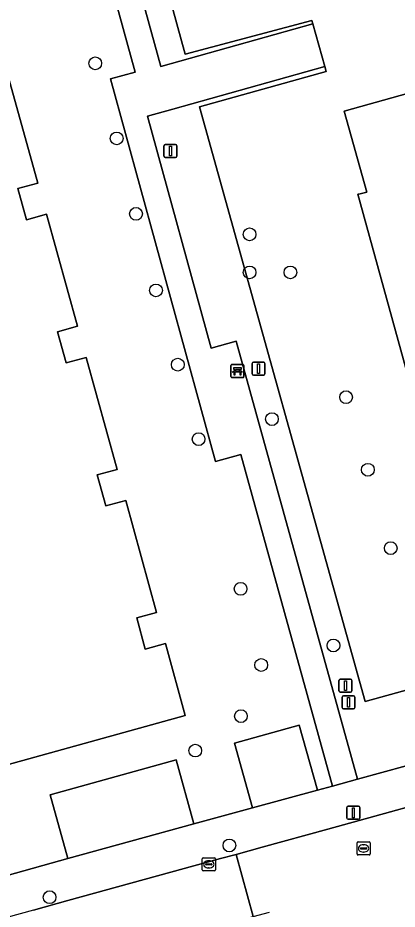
# Model space of a CAD drawing. Extents: x 159053 to 160042, y 380449 to 381423.
# Drawn here: x 159241.9 to 159271.1, y 381045.6 to 381114.1 of the extents above; entities that cross this region are included whole.
import ezdxf

# ---------------------------------------------------------------- set-up
doc = ezdxf.new("R2010")
doc.units = 0
for name, color, linetype in [('IMGEO_Bank', 7, 'Continuous'), ('IMGEO_Boom', 7, 'Continuous'), ('IMGEO_Erf', 7, 'Continuous'), ('IMGEO_Groenvoorziening', 7, 'Continuous'), ('IMGEO_Hek', 7, 'Continuous'), ('IMGEO_Kolk', 7, 'Continuous'), ('IMGEO_Lichtmast', 7, 'Continuous'), ('IMGEO_Pand', 7, 'Continuous'), ('IMGEO_Parkeervlak_open', 7, 'Continuous'), ('IMGEO_Rijbaan_lokaal_open', 7, 'Continuous'), ('IMGEO_Rioolput', 7, 'Continuous'), ('IMGEO_Verkeersbordpaal', 7, 'Continuous'), ('IMGEO_Voetpad_open', 7, 'Continuous')]:
    doc.layers.add(name, color=color, linetype=linetype)

msp = doc.modelspace()

# ---------------------------------------------------------------- linework, layer by layer
at = {"layer": 'IMGEO_Bank'}
for p, q in [((159258.316, 381086.528), (159258.316, 381087.369)), ((159258.316, 381087.369), (159258.316, 381086.528)), ((159258.391, 381087.453), (159259.232, 381087.453)), ((159259.232, 381087.453), (159258.391, 381087.453)), ((159258.625, 381086.959), (159258.625, 381087.065)), ((159258.669, 381087.065), (159258.669, 381086.959)), ((159258.957, 381087.071), (159258.675, 381087.071)), ((159258.963, 381086.959), (159258.963, 381087.065)), ((159259.007, 381087.065), (159259.007, 381086.959)), ((159259.316, 381087.378), (159259.316, 381086.537)), ((159259.316, 381086.537), (159259.316, 381087.378)), ((159259.241, 381086.453), (159258.4, 381086.453)), ((159258.4, 381086.453), (159259.241, 381086.453)), ((159259.013, 381086.851), (159258.62, 381086.851)), ((159258.675, 381086.953), (159258.957, 381086.953))]:
    msp.add_line(p, q, dxfattribs=at)
for points in [[(159258.619, 381087.071), (159258.533, 381087.071), (159258.533, 381087.232), (159259.096, 381087.232), (159259.096, 381087.071), (159259.013, 381087.071)], [(159258.563, 381086.851), (159258.421, 381086.851), (159258.533, 381086.953), (159258.619, 381086.953)], [(159258.613, 381086.844), (159258.613, 381086.637), (159258.57, 381086.637), (159258.57, 381086.844)], [(159259.013, 381086.953), (159259.096, 381086.953), (159259.208, 381086.851), (159259.069, 381086.851)], [(159259.063, 381086.844), (159259.063, 381086.637), (159259.019, 381086.637), (159259.019, 381086.844)]]:
    msp.add_lwpolyline(points, dxfattribs=at)
for centre, radius, start, end in [((159258.394, 381087.375), 0.0779, 92.4484, 184.28452), ((159258.394, 381087.375), 0.0779, 92.4484, 184.28452), ((159258.618, 381087.064), 0.00671, 2.89567, 87.10433), ((159258.675, 381087.064), 0.00671, 92.89567, 177.10433), ((159258.957, 381087.064), 0.00671, 2.89567, 87.10433), ((159259.014, 381087.064), 0.00671, 92.89567, 177.10433), ((159259.238, 381087.375), 0.0779, 2.4484, 94.28452), ((159259.238, 381087.375), 0.0779, 2.4484, 94.28452), ((159258.394, 381086.531), 0.0779, 182.4484, 274.28452), ((159258.394, 381086.531), 0.0779, 182.4484, 274.28452), ((159258.563, 381086.844), 0.00671, 2.89567, 87.10433), ((159258.62, 381086.844), 0.00671, 92.89567, 177.10433), ((159258.618, 381086.96), 0.00671, 272.89567, 357.10433), ((159258.675, 381086.96), 0.00671, 182.89567, 267.10433), ((159258.957, 381086.96), 0.00671, 272.89567, 357.10433), ((159259.014, 381086.96), 0.00671, 182.89567, 267.10433), ((159259.012, 381086.844), 0.00671, 2.89567, 87.10433), ((159259.069, 381086.844), 0.00671, 92.89567, 177.10433), ((159259.238, 381086.531), 0.0779, 272.4484, 4.28452), ((159259.238, 381086.531), 0.0779, 272.4484, 4.28452)]:
    msp.add_arc(centre, radius, start, end, dxfattribs=at)
at = {"layer": 'IMGEO_Boom'}
for centre in [(159247.887, 381110.579), (159249.531, 381104.809), (159251.017, 381099.019), (159259.75, 381097.446), (159259.75, 381094.521), (159262.886, 381094.521), (159252.552, 381093.138), (159254.23, 381087.441), (159267.163, 381084.942), (159261.465, 381083.256), (159255.83, 381081.719), (159268.839, 381079.366), (159270.601, 381073.349), (159259.058, 381070.226), (159266.196, 381065.875), (159260.638, 381064.377), (159259.083, 381060.449), (159255.572, 381057.807), (159258.201, 381050.52), (159244.374, 381046.548)]:
    msp.add_circle(centre, 0.489, dxfattribs=at)
at = {"layer": 'IMGEO_Erf'}
for points in [[(159273.81, 381118.558), (159264.542, 381115.978), (159262.808, 381122.207), (159262.266, 381122.057), (159262.133, 381122.02), (159259.222, 381132.575), (159249.675, 381129.94), (159254.791, 381111.275), (159264.544, 381113.856), (159264.612, 381113.612), (159265.526, 381110.323), (159265.63, 381109.949), (159255.902, 381107.232), (159268.632, 381061.569), (159284.479, 381065.952)], [(159277.368, 381066.826), (159268.076, 381100.519), (159268.237, 381100.56), (159268.748, 381100.692), (159267.012, 381106.896), (159276.276, 381109.489)]]:
    msp.add_lwpolyline(points, dxfattribs=at)
at = {"layer": 'IMGEO_Groenvoorziening'}
for points in [[(159249.675, 381129.94), (159259.222, 381132.575), (159257.602, 381138.448), (159255.332, 381137.793), (159256.794, 381132.471), (159249.659, 381130.496), (159248.188, 381135.838), (159246.053, 381135.251), (159252.932, 381110.343), (159264.612, 381113.612), (159264.544, 381113.856), (159254.791, 381111.275)], [(159276.151, 381063.23), (159283.43, 381065.258), (159284.818, 381060.222), (159285.963, 381060.537), (159284.479, 381065.952), (159268.632, 381061.569), (159255.902, 381107.232), (159265.63, 381109.949), (159265.526, 381110.323), (159253.84, 381107.052), (159251.889, 381106.514), (159256.793, 381088.716), (159258.726, 381089.254), (159268.053, 381055.604), (159271.779, 381056.63), (159277.531, 381058.215)]]:
    msp.add_lwpolyline(points, close=True, dxfattribs=at)
for points in [[(159231.497, 381045.582), (159230.037, 381050.456), (159239.724, 381053.127), (159241.115, 381048.202), (159245.775, 381049.515), (159244.414, 381054.409), (159254.11, 381057.101), (159255.465, 381052.187), (159259.981, 381053.405), (159258.59, 381058.387), (159263.571, 381059.768), (159264.973, 381054.755), (159266.118, 381055.071), (159259.074, 381080.54), (159257.125, 381080.01), (159249.051, 381109.382), (159250.944, 381109.911), (159244.137, 381134.711)], [(159241.092, 381109.962), (159243.457, 381101.372), (159241.928, 381100.959), (159242.593, 381098.559), (159244.135, 381098.986), (159246.512, 381090.396), (159244.978, 381089.967), (159245.641, 381087.567), (159247.183, 381087.994), (159249.56, 381079.392), (159248.041, 381078.971), (159248.693, 381076.589), (159250.236, 381077.011), (159252.589, 381068.414), (159251.07, 381067.996), (159251.731, 381065.595), (159253.273, 381066.02), (159254.794, 381060.496), (159233.782, 381054.683)]]:
    msp.add_lwpolyline(points, dxfattribs=at)
at = {"layer": 'IMGEO_Hek'}
for points in [[(159259.222, 381132.575), (159249.675, 381129.94), (159254.791, 381111.275), (159264.544, 381113.856)], [(159284.479, 381065.952), (159268.632, 381061.569), (159255.902, 381107.232), (159265.63, 381109.949)]]:
    msp.add_lwpolyline(points, dxfattribs=at)
at = {"layer": 'IMGEO_Kolk'}
for p, q in [((159256.114, 381048.647), (159256.114, 381049.499)), ((159256.189, 381049.573), (159257.041, 381049.573)), ((159257.115, 381049.499), (159257.115, 381048.647)), ((159256.373, 381049.067), (159256.373, 381049.079)), ((159256.811, 381049.03), (159256.413, 381049.03)), ((159256.416, 381049.116), (159256.814, 381049.116)), ((159256.625, 381048.793), (159256.6, 381048.793)), ((159256.602, 381049.353), (159256.627, 381049.353)), ((159256.857, 381049.079), (159256.857, 381049.067)), ((159257.041, 381048.573), (159256.189, 381048.573))]:
    msp.add_line(p, q, dxfattribs=at)
for points in [[(159256.114, 381048.647), (159256.114, 381049.499)], [(159256.189, 381049.573), (159257.041, 381049.573)], [(159257.115, 381049.499), (159257.115, 381048.647)], [(159257.041, 381048.573), (159256.189, 381048.573)]]:
    msp.add_lwpolyline(points, dxfattribs=at)
for centre, radius, start, end in [((159256.191, 381049.497), 0.0765, 91.55205, 178.44795), ((159256.191, 381049.497), 0.0765, 91.55205, 178.44795), ((159257.039, 381049.497), 0.0765, 1.55205, 88.44795), ((159257.039, 381049.497), 0.0765, 1.55205, 88.44795), ((159256.413, 381049.076), 0.0403, 85.87752, 175.75265), ((159256.41, 381049.066), 0.0366, 178.93798, 274.71019), ((159256.814, 381049.073), 0.043, 264.86636, 352.45326), ((159256.818, 381049.078), 0.0386, 1.73085, 96.63898), ((159256.191, 381048.649), 0.0765, 181.55205, 268.44795), ((159256.191, 381048.649), 0.0765, 181.55205, 268.44795), ((159257.039, 381048.649), 0.0765, 271.55205, 358.44795), ((159257.039, 381048.649), 0.0765, 271.55205, 358.44795)]:
    msp.add_arc(centre, radius, start, end, dxfattribs=at)
for centre, major_axis, ratio, start_param, end_param in [((159256.601, 381049.073), (-0.387, 0.002), 0.722429, 4.712389, 7.853982), ((159256.626, 381049.073), (-0.39, 0.002), 0.717154, 1.570796, 4.712389)]:
    msp.add_ellipse(centre, major_axis=major_axis, ratio=ratio, start_param=start_param, end_param=end_param, dxfattribs=at)
at = {"layer": 'IMGEO_Lichtmast'}
for p, q in [((159253.167, 381103.441), (159253.167, 381104.241)), ((159253.167, 381104.241), (159253.167, 381103.441)), ((159253.267, 381104.341), (159254.057, 381104.341)), ((159254.057, 381104.341), (159253.267, 381104.341)), ((159254.157, 381104.241), (159254.157, 381103.441)), ((159254.157, 381103.441), (159254.157, 381104.241)), ((159254.057, 381103.341), (159253.267, 381103.341)), ((159253.267, 381103.341), (159254.057, 381103.341)), ((159259.94, 381086.739), (159259.94, 381087.539)), ((159259.94, 381087.539), (159259.94, 381086.739)), ((159260.04, 381087.639), (159260.83, 381087.639)), ((159260.83, 381087.639), (159260.04, 381087.639)), ((159260.93, 381087.539), (159260.93, 381086.739)), ((159260.93, 381086.739), (159260.93, 381087.539)), ((159260.83, 381086.639), (159260.04, 381086.639)), ((159260.04, 381086.639), (159260.83, 381086.639)), ((159266.618, 381062.392), (159266.618, 381063.192)), ((159266.618, 381063.192), (159266.618, 381062.392)), ((159266.718, 381063.292), (159267.508, 381063.292)), ((159267.508, 381063.292), (159266.718, 381063.292)), ((159267.608, 381063.192), (159267.608, 381062.392)), ((159267.608, 381062.392), (159267.608, 381063.192)), ((159267.508, 381062.292), (159266.718, 381062.292)), ((159266.718, 381062.292), (159267.508, 381062.292)), ((159267.329, 381053.529), (159268.119, 381053.529)), ((159268.119, 381053.529), (159267.329, 381053.529)), ((159267.229, 381052.629), (159267.229, 381053.429)), ((159267.229, 381053.429), (159267.229, 381052.629)), ((159268.219, 381053.429), (159268.219, 381052.629)), ((159268.219, 381052.629), (159268.219, 381053.429)), ((159268.119, 381052.529), (159267.329, 381052.529)), ((159267.329, 381052.529), (159268.119, 381052.529))]:
    msp.add_line(p, q, dxfattribs=at)
for points in [[(159253.587, 381104.216), (159253.737, 381104.216), (159253.737, 381103.466), (159253.587, 381103.466), (159253.587, 381104.216)], [(159260.36, 381087.514), (159260.51, 381087.514), (159260.51, 381086.764), (159260.36, 381086.764), (159260.36, 381087.514)], [(159267.038, 381063.167), (159267.188, 381063.167), (159267.188, 381062.417), (159267.038, 381062.417), (159267.038, 381063.167)], [(159267.649, 381053.404), (159267.799, 381053.404), (159267.799, 381052.654), (159267.649, 381052.654), (159267.649, 381053.404)]]:
    msp.add_lwpolyline(points, dxfattribs=at)
for centre, start, end in [((159253.267, 381104.241), 90, 180), ((159253.267, 381104.241), 90, 180), ((159254.057, 381104.241), 0, 90), ((159254.057, 381104.241), 360, 90), ((159253.267, 381103.441), 180, 270), ((159253.267, 381103.441), 180, 270), ((159254.057, 381103.441), 270, 0), ((159254.057, 381103.441), 270, 0), ((159260.04, 381087.539), 90, 180), ((159260.04, 381087.539), 90, 180), ((159260.83, 381087.539), 0, 90), ((159260.83, 381087.539), 360, 90), ((159260.04, 381086.739), 180, 270), ((159260.04, 381086.739), 180, 270), ((159260.83, 381086.739), 270, 0), ((159260.83, 381086.739), 270, 0), ((159266.718, 381063.192), 90, 180), ((159266.718, 381063.192), 90, 180), ((159267.508, 381063.192), 0, 90), ((159267.508, 381063.192), 360, 90), ((159266.718, 381062.392), 180, 270), ((159266.718, 381062.392), 180, 270), ((159267.508, 381062.392), 270, 0), ((159267.508, 381062.392), 270, 0), ((159267.329, 381053.429), 90, 180), ((159267.329, 381053.429), 90, 180), ((159268.119, 381053.429), 0, 90), ((159268.119, 381053.429), 360, 90), ((159267.329, 381052.629), 180, 270), ((159267.329, 381052.629), 180, 270), ((159268.119, 381052.629), 270, 0), ((159268.119, 381052.629), 270, 0)]:
    msp.add_arc(centre, 0.1, start, end, dxfattribs=at)
at = {"layer": 'IMGEO_Pand'}
msp.add_lwpolyline([(159293.441, 381107.525), (159292.923, 381107.382), (159291.153, 381113.639), (159281.903, 381111.077), (159282.667, 381108.318), (159277.044, 381106.744), (159276.276, 381109.489), (159267.012, 381106.896), (159268.748, 381100.692), (159268.237, 381100.56), (159268.076, 381100.519), (159277.368, 381066.826), (159283.772, 381068.592), (159283.457, 381069.734), (159296.316, 381073.297), (159296.633, 381072.15), (159297.014, 381072.255), (159302.903, 381073.889), (159293.597, 381107.568)], close=True, dxfattribs=at)
msp.add_lwpolyline([(159233.782, 381054.683), (159254.794, 381060.496), (159253.273, 381066.02), (159251.731, 381065.595), (159251.07, 381067.996), (159252.589, 381068.414), (159250.236, 381077.011), (159248.693, 381076.589), (159248.041, 381078.971), (159249.56, 381079.392), (159247.183, 381087.994), (159245.641, 381087.567), (159244.978, 381089.967), (159246.512, 381090.396), (159244.135, 381098.986), (159242.593, 381098.559), (159241.928, 381100.959), (159243.457, 381101.372), (159241.092, 381109.962)], dxfattribs=at)
at = {"layer": 'IMGEO_Parkeervlak_open'}
for points in [[(159264.973, 381054.755), (159263.571, 381059.768), (159258.59, 381058.387), (159259.981, 381053.405)], [(159255.465, 381052.187), (159254.11, 381057.101), (159244.414, 381054.409), (159245.775, 381049.515)]]:
    msp.add_lwpolyline(points, close=True, dxfattribs=at)
at = {"layer": 'IMGEO_Rijbaan_lokaal_open'}
msp.add_lwpolyline([(159277.099, 381049.719), (159278.415, 381050.096), (159277.07, 381054.906), (159265.762, 381051.78), (159260.708, 381050.396), (159258.705, 381049.826), (159260.032, 381045.054), (159261.269, 381045.393)], dxfattribs=at)
msp.add_lwpolyline([(159253.075, 381043.179), (159260.032, 381045.054), (159258.705, 381049.826), (159257.5, 381049.523), (159245.786, 381046.295), (159243.132, 381045.545), (159231.38, 381042.318), (159218.038, 381038.661), (159219.343, 381033.814), (159226.82, 381035.879)], close=True, dxfattribs=at)
at = {"layer": 'IMGEO_Rioolput'}
for p, q in [((159268.082, 381050.791), (159268.934, 381050.791)), ((159268.007, 381049.865), (159268.007, 381050.717)), ((159268.266, 381050.285), (159268.266, 381050.297)), ((159268.704, 381050.248), (159268.306, 381050.248)), ((159268.309, 381050.334), (159268.707, 381050.334)), ((159268.495, 381050.571), (159268.52, 381050.571)), ((159268.75, 381050.297), (159268.75, 381050.285)), ((159269.008, 381050.717), (159269.008, 381049.865)), ((159268.934, 381049.791), (159268.082, 381049.791)), ((159268.518, 381050.011), (159268.493, 381050.011))]:
    msp.add_line(p, q, dxfattribs=at)
for points in [[(159268.082, 381050.791), (159268.934, 381050.791)], [(159268.007, 381049.865), (159268.007, 381050.717)], [(159269.008, 381050.717), (159269.008, 381049.865)], [(159268.934, 381049.791), (159268.082, 381049.791)]]:
    msp.add_lwpolyline(points, dxfattribs=at)
for centre, radius, start, end in [((159268.084, 381050.715), 0.0765, 91.55205, 178.44795), ((159268.084, 381050.715), 0.0765, 91.55205, 178.44795), ((159268.932, 381050.715), 0.0765, 1.55205, 88.44795), ((159268.932, 381050.715), 0.0765, 1.55205, 88.44795), ((159268.306, 381050.294), 0.0403, 85.87752, 175.75265), ((159268.303, 381050.284), 0.0366, 178.93798, 274.71019), ((159268.707, 381050.291), 0.043, 264.86636, 352.45326), ((159268.711, 381050.296), 0.0386, 1.73085, 96.63898), ((159268.084, 381049.867), 0.0765, 181.55205, 268.44795), ((159268.084, 381049.867), 0.0765, 181.55205, 268.44795), ((159268.932, 381049.867), 0.0765, 271.55205, 358.44795), ((159268.932, 381049.867), 0.0765, 271.55205, 358.44795)]:
    msp.add_arc(centre, radius, start, end, dxfattribs=at)
for centre, major_axis, ratio, start_param, end_param in [((159268.494, 381050.291), (-0.387, 0.002), 0.722429, 4.712389, 7.853982), ((159268.519, 381050.291), (-0.39, 0.002), 0.717154, 1.570796, 4.712389)]:
    msp.add_ellipse(centre, major_axis=major_axis, ratio=ratio, start_param=start_param, end_param=end_param, dxfattribs=at)
at = {"layer": 'IMGEO_Verkeersbordpaal'}
for p, q in [((159266.857, 381061.119), (159266.857, 381061.919)), ((159266.857, 381061.919), (159266.857, 381061.119)), ((159266.957, 381062.019), (159267.747, 381062.019)), ((159267.747, 381062.019), (159266.957, 381062.019)), ((159267.847, 381061.919), (159267.847, 381061.119)), ((159267.847, 381061.119), (159267.847, 381061.919)), ((159267.747, 381061.019), (159266.957, 381061.019)), ((159266.957, 381061.019), (159267.747, 381061.019))]:
    msp.add_line(p, q, dxfattribs=at)
msp.add_lwpolyline([(159267.277, 381061.894), (159267.427, 381061.894), (159267.427, 381061.144), (159267.277, 381061.144), (159267.277, 381061.894)], dxfattribs=at)
for centre, start, end in [((159266.957, 381061.919), 90, 180), ((159266.957, 381061.919), 90, 180), ((159267.747, 381061.919), 0, 90), ((159267.747, 381061.919), 360, 90), ((159266.957, 381061.119), 180, 270), ((159266.957, 381061.119), 180, 270), ((159267.747, 381061.119), 270, 0), ((159267.747, 381061.119), 270, 0)]:
    msp.add_arc(centre, 0.1, start, end, dxfattribs=at)
at = {"layer": 'IMGEO_Voetpad_open'}
msp.add_lwpolyline([(159258.726, 381089.254), (159256.793, 381088.716), (159251.889, 381106.514), (159253.84, 381107.052), (159265.526, 381110.323), (159264.612, 381113.612), (159252.932, 381110.343), (159246.053, 381135.251), (159244.137, 381134.711), (159250.944, 381109.911), (159249.051, 381109.382), (159257.125, 381080.01), (159259.074, 381080.54), (159266.118, 381055.071), (159268.053, 381055.604)], close=True, dxfattribs=at)
for points in [[(159257.5, 381049.523), (159258.705, 381049.826), (159260.708, 381050.396), (159265.762, 381051.78), (159277.07, 381054.906), (159277.662, 381055.061), (159285.858, 381057.346), (159288.03, 381057.94), (159288.993, 381058.203), (159290.681, 381058.667), (159300.068, 381061.247), (159307.936, 381063.423), (159310.105, 381063.996)], [(159271.779, 381056.63), (159268.053, 381055.604), (159266.118, 381055.071), (159264.973, 381054.755), (159259.981, 381053.405), (159255.465, 381052.187), (159245.775, 381049.515), (159241.115, 381048.202), (159231.497, 381045.582)], [(159243.132, 381045.545), (159245.786, 381046.295), (159257.5, 381049.523)]]:
    msp.add_lwpolyline(points, dxfattribs=at)

doc.saveas('drawing.dxf')
